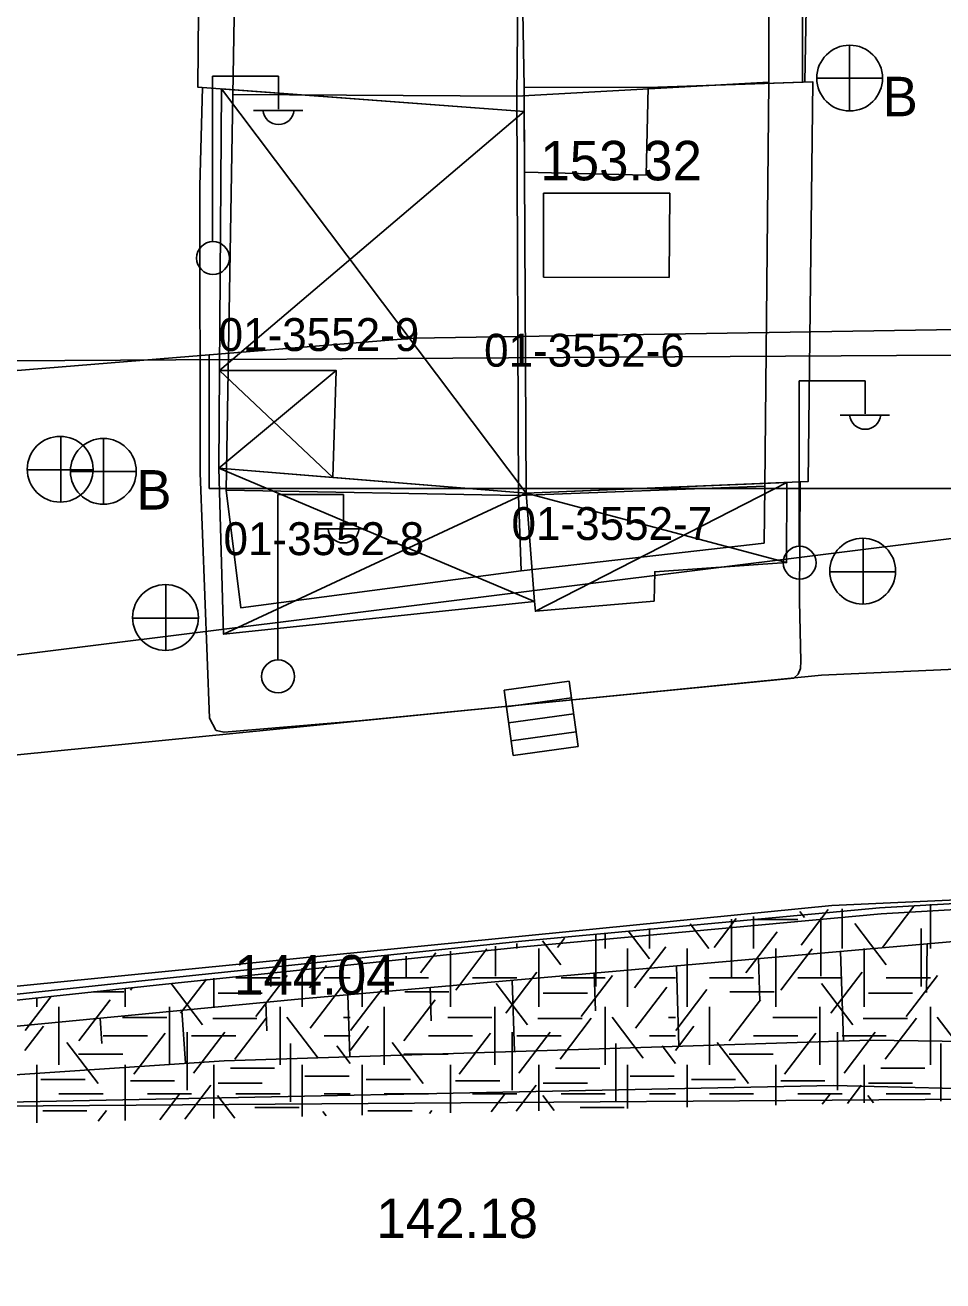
# Model space of a CAD drawing. Extents: x 419101 to 420177, y 4451541 to 4452254.
# Drawn here: x 419930.07 to 419957.95, y 4452086.99 to 4452125.15 of the extents above; entities that cross this region are included whole.
import ezdxf

# ---------------------------------------------------------------- set-up
doc = ezdxf.new("R2010")
doc.units = 0
for name, color, linetype in [('2_KADASTRO', 7, 'Continuous'), ('3_HALİHAZIR', 7, 'Continuous'), ('Level 10', 7, 'Continuous'), ('Level 28', 7, 'Continuous'), ('Level 29', 7, 'Continuous'), ('Level 41', 7, 'Continuous'), ('Level 62', 7, 'Continuous'), ('Level 9', 7, 'Continuous')]:
    doc.layers.add(name, color=color, linetype=linetype)

msp = doc.modelspace()

# ---------------------------------------------------------------- linework, layer by layer
at = {"layer": '2_KADASTRO'}
for points in [[(419945.011, 4452122.99), (419945.108, 4452132.997), (419952.67, 4452133.43), (419952.66, 4452123.413)], [(419936.385, 4452123.04), (419936.545, 4452132.445), (419945.108, 4452132.997), (419945.011, 4452122.99)], [(419945.011, 4452122.99), (419952.66, 4452123.413), (419952.543, 4452111.142), (419945.056, 4452110.857)], [(419936.182, 4452111.02), (419936.385, 4452123.04), (419945.011, 4452122.99), (419945.056, 4452110.857)], [(419945.056, 4452110.857), (419952.543, 4452111.142), (419952.521, 4452109.409), (419945.137, 4452108.571)], [(419895.245, 4452064.6), (419899.647, 4452066.075), (419914.063, 4452071.373), (419937.295, 4452081.341), (419966.485, 4452081.915), (419970.023, 4452101.452), (419969.26, 4452110.932), (419905.492, 4452102.981), (419884.819, 4452098.899), (419887.067, 4452080.026)], [(419936.182, 4452111.02), (419945.056, 4452110.857), (419945.137, 4452108.571), (419936.627, 4452107.438)]]:
    msp.add_lwpolyline(points, close=True, dxfattribs=at)
at = {"layer": '3_HALİHAZIR'}
for p, q in [((419955.118, 4452124.54), (419955.118, 4452122.54)), ((419935.768, 4452118.597), (419935.768, 4452123.597)), ((419935.768, 4452123.597), (419937.768, 4452123.597)), ((419937.768, 4452122.597), (419937.768, 4452123.597)), ((419954.118, 4452123.54), (419956.118, 4452123.54)), ((419937.008, 4452122.557), (419938.508, 4452122.557)), ((419935.956, 4452111.69), (419939.524, 4452114.65)), ((419935.979, 4452114.652), (419939.418, 4452111.407)), ((419953.589, 4452109.338), (419953.589, 4452114.338)), ((419953.589, 4452114.338), (419955.589, 4452114.338)), ((419955.589, 4452113.338), (419955.589, 4452114.338)), ((419954.829, 4452113.298), (419956.329, 4452113.298)), ((419931.151, 4452110.646), (419931.151, 4452112.646)), ((419932.448, 4452112.59), (419932.448, 4452110.59)), ((419930.131, 4452111.636), (419932.131, 4452111.636)), ((419931.448, 4452111.59), (419933.448, 4452111.59)), ((419945.547, 4452107.639), (419935.956, 4452111.69)), ((419953.206, 4452111.255), (419945.571, 4452107.341)), ((419945.296, 4452110.924), (419936.095, 4452106.646)), ((419937.744, 4452105.885), (419937.744, 4452110.885)), ((419937.744, 4452110.885), (419939.744, 4452110.885)), ((419939.744, 4452109.885), (419939.744, 4452110.885)), ((419945.296, 4452110.924), (419953.201, 4452108.816)), ((419938.984, 4452109.845), (419940.484, 4452109.845)), ((419955.529, 4452107.55), (419955.529, 4452109.55)), ((419954.509, 4452108.54), (419956.509, 4452108.54)), ((419934.349, 4452106.142), (419934.349, 4452108.142)), ((419933.329, 4452107.132), (419935.329, 4452107.132)), ((419946.6, 4452105.213), (419944.619, 4452104.939)), ((419946.6, 4452105.213), (419944.619, 4452104.939)), ((419946.874, 4452103.232), (419946.6, 4452105.213)), ((419946.874, 4452103.232), (419946.6, 4452105.213)), ((419944.619, 4452104.939), (419944.893, 4452102.958)), ((419944.619, 4452104.939), (419944.893, 4452102.958)), ((419944.688, 4452104.439), (419946.669, 4452104.713)), ((419944.756, 4452103.949), (419946.737, 4452104.222)), ((419944.831, 4452103.406), (419946.812, 4452103.68)), ((419944.893, 4452102.958), (419946.874, 4452103.232)), ((419944.893, 4452102.958), (419946.874, 4452103.232)), ((419954.844, 4452097.002), (419954.931, 4452094.282)), ((419957.472, 4452097.234), (419957.451, 4452095.759)), ((419952.35, 4452096.783), (419952.391, 4452095.493)), ((419947.361, 4452096.344), (419947.398, 4452095.193)), ((419949.856, 4452096.564), (419949.933, 4452094.122)), ((419942.373, 4452095.905), (419942.405, 4452094.894)), ((419944.867, 4452096.125), (419944.936, 4452093.963)), ((419939.878, 4452095.686), (419939.938, 4452093.803)), ((419934.835, 4452095.212), (419934.943, 4452093.603)), ((419937.384, 4452095.458), (419937.412, 4452094.591)), ((419932.346, 4452094.973), (419932.397, 4452094.205))]:
    msp.add_line(p, q, dxfattribs=at)
for points in [[(419954.145, 4452154.504), (419954.065, 4452147.956), (419953.9, 4452131.221), (419953.759, 4452123.42)], [(419935.383, 4452120.256), (419935.456, 4452123.255)], [(419935.979, 4452114.652), (419936.035, 4452123.212)], [(419945.296, 4452110.924), (419936.035, 4452123.212)], [(419935.979, 4452114.652), (419945.232, 4452122.525)], [(419953.617, 4452111.272), (419953.591, 4452107.642), (419953.631, 4452105.827), (419953.627, 4452105.602), (419953.551, 4452105.426), (419953.419, 4452105.309), (419940.212, 4452104.007), (419936.113, 4452103.664), (419935.879, 4452103.713), (419935.869, 4452103.727), (419935.675, 4452104.087), (419935.389, 4452111.546), (419935.383, 4452120.256)], [(419872.807, 4452088.615), (419884.787, 4452090.312), (419901.933, 4452092.492), (419920.003, 4452094.471), (419934.331, 4452096.004), (419945.199, 4452097.137), (419956.073, 4452098.149), (419972.291, 4452099.082), (419988.124, 4452099.52), (419998.034, 4452099.365), (420014.644, 4452098.792), (420029.801, 4452097.859), (420041.198, 4452096.916), (420056.489, 4452095.476), (420074.606, 4452093.64), (420093.088, 4452091.819), (420114.816, 4452089.516), (420134.895, 4452087.309), (420138.196, 4452086.996)], [(419972.247, 4452099.258), (419956.029, 4452098.325), (419945.155, 4452097.312), (419934.287, 4452096.18), (419919.959, 4452094.647), (419901.889, 4452092.667), (419884.743, 4452090.487), (419866.551, 4452087.91)], [(419876.583, 4452088.298), (419876.484, 4452089.01), (419898.195, 4452091.768), (419915.389, 4452093.343), (419938.462, 4452095.561), (419963.579, 4452097.771), (419977.902, 4452098.298), (419988.583, 4452098.629), (420002.852, 4452098.427), (420017.059, 4452097.968), (420032.6, 4452097.026), (420049.067, 4452095.362), (420068.803, 4452093.489), (420090.614, 4452091.194), (420111.027, 4452088.153), (420133.125, 4452083.94), (420141.392, 4452082.3)], [(420135.558, 4452071.647), (420107.421, 4452078.187), (420078.063, 4452083.68), (420048.348, 4452088.116), (420025.656, 4452090.959), (419994.642, 4452093.378), (419977.616, 4452093.999), (419955.737, 4452094.308), (419936.114, 4452093.681), (419909.921, 4452091.928), (419886.286, 4452089.425), (419876.583, 4452088.298)], [(419871.901, 4452087.295), (419899.944, 4452090.612), (419926.497, 4452092.357), (419954.629, 4452092.932), (419971.972, 4452092.507), (419994.113, 4452091.548), (420012.102, 4452090.301), (420038.431, 4452087.644), (420055.346, 4452085.5), (420080.464, 4452081.285), (420115.239, 4452073.432), (420134.059, 4452068.53)]]:
    msp.add_lwpolyline(points, dxfattribs=at)
for points in [[(419945.054, 4452132.984), (419953.695, 4452133.391), (419953.681, 4452123.417), (419948.999, 4452123.257), (419945.229, 4452123.267)], [(419945.232, 4452122.525), (419945.229, 4452123.267), (419945.054, 4452132.984), (419935.397, 4452132.381), (419935.314, 4452123.266)], [(419948.999, 4452123.257), (419953.996, 4452123.428), (419953.861, 4452111.283), (419945.296, 4452110.924), (419945.24, 4452120.677), (419945.229, 4452123.267)], [(419935.979, 4452114.652), (419936.035, 4452123.212), (419945.232, 4452122.525), (419945.24, 4452120.677), (419945.296, 4452110.924), (419939.418, 4452111.407), (419939.524, 4452114.65)], [(419945.24, 4452120.677), (419945.229, 4452123.267), (419948.999, 4452123.257), (419948.941, 4452120.592)], [(419945.818, 4452120.042), (419949.654, 4452120.04), (419949.634, 4452117.484), (419945.822, 4452117.495)], [(419935.956, 4452111.69), (419935.979, 4452114.652), (419939.524, 4452114.65), (419939.418, 4452111.407)], [(419945.296, 4452110.924), (419945.547, 4452107.639), (419936.095, 4452106.646), (419935.956, 4452111.69)], [(419945.547, 4452107.639), (419945.296, 4452110.924), (419953.206, 4452111.255), (419953.201, 4452108.816), (419949.196, 4452108.537), (419949.177, 4452107.647), (419945.571, 4452107.341)]]:
    msp.add_lwpolyline(points, close=True, dxfattribs=at)
for centre, radius in [((419955.118, 4452123.54), 1), ((419935.778, 4452118.072), 0.5), ((419931.136, 4452111.654), 1), ((419932.448, 4452111.59), 1), ((419953.6, 4452108.814), 0.5), ((419955.514, 4452108.558), 1), ((419934.334, 4452107.15), 1), ((419937.754, 4452105.36), 0.5)]:
    msp.add_circle(centre, radius, dxfattribs=at)
for centre in [(419937.768, 4452122.6), (419955.59, 4452113.342), (419939.744, 4452109.888)]:
    msp.add_arc(centre, 0.474, 184.8384, 355.1464, dxfattribs=at)
at = {"layer": 'Level 10'}
msp.add_lwpolyline([(419861.204, 4452060.247), (419854.491, 4452098.651), (419924.708, 4452108.842), (419924.53, 4452114.92), (419978.438, 4452115.238), (419989.122, 4452185.228), (420001.725, 4452181.071)], dxfattribs=at)
at = {"layer": 'Level 28'}
msp.add_line((419935.658, 4452111.064), (419935.658, 4452115.127), dxfattribs=at)
at = {"layer": 'Level 29'}
msp.add_line((419981.622, 4452111.064), (419935.658, 4452111.064), dxfattribs=at)
at = {"layer": 'Level 41'}
for p, q in [((419953.749, 4452098.035), (419953.608, 4452098.22)), ((419953.642, 4452097.193), (419954.464, 4452098.274)), ((419954.886, 4452098.296), (419954.886, 4452097.089)), ((419956.119, 4452097.124), (419957.068, 4452098.374)), ((419957.572, 4452098.434), (419957.572, 4452097.089)), ((419950.845, 4452097.089), (419950.275, 4452097.84)), ((419951.005, 4452097.124), (419951.669, 4452097.999)), ((419951.525, 4452097.982), (419951.525, 4452096.218)), ((419952.2, 4452098.059), (419952.2, 4452097.089)), ((419952.2, 4452097.973), (419953.543, 4452097.973)), ((419954.242, 4452098.02), (419954.242, 4452096.253)), ((419956.226, 4452096.598), (419955.277, 4452097.847)), ((419946.24, 4452097.124), (419946.452, 4452097.404)), ((419947.411, 4452097.513), (419947.411, 4452095.932)), ((419947.693, 4452097.545), (419947.693, 4452097.089)), ((419949.037, 4452096.773), (419948.39, 4452097.625)), ((419949.036, 4452097.698), (419949.036, 4452097.089)), ((419949.036, 4452097.698), (419949.036, 4452097.089)), ((419951.965, 4452096.352), (419952.914, 4452097.602)), ((419957.29, 4452097.699), (419957.29, 4452095.932)), ((419942.993, 4452097.009), (419942.993, 4452095.322)), ((419943.152, 4452095.827), (419944.101, 4452097.077)), ((419944.363, 4452097.165), (419944.363, 4452096.253)), ((419945.007, 4452097.239), (419945.007, 4452097.089)), ((419945.679, 4452097.089), (419945.679, 4452095.322)), ((419946.347, 4452096.598), (419945.792, 4452097.328)), ((419948.365, 4452097.089), (419948.365, 4452095.322)), ((419948.365, 4452097.089), (419948.365, 4452095.322)), ((419948.585, 4452095.896), (419949.534, 4452097.146)), ((419950.186, 4452095.322), (419950.186, 4452097.089)), ((419952.872, 4452097.089), (419952.872, 4452095.322)), ((419953.031, 4452095.827), (419953.98, 4452097.077)), ((419955.558, 4452097.089), (419955.558, 4452095.322)), ((419940.307, 4452095.322), (419940.307, 4452096.702)), ((419941.646, 4452096.855), (419941.646, 4452096.218)), ((419942.086, 4452096.352), (419942.546, 4452096.958)), ((419937.081, 4452095.021), (419938.03, 4452096.271)), ((419937.532, 4452096.386), (419937.532, 4452095.932)), ((419938.486, 4452096.495), (419938.486, 4452095.322)), ((419938.486, 4452096.495), (419938.486, 4452095.322)), ((419938.706, 4452095.896), (419939.224, 4452096.579)), ((419944.669, 4452095.126), (419945.62, 4452096.375)), ((419946.96, 4452095.021), (419947.909, 4452096.271)), ((419954.548, 4452095.126), (419955.499, 4452096.375)), ((419956.839, 4452095.021), (419957.788, 4452096.271)), ((419933.114, 4452095.882), (419933.114, 4452095.322)), ((419933.273, 4452095.827), (419933.333, 4452095.907)), ((419935.456, 4452094.776), (419934.506, 4452096.025)), ((419934.79, 4452095.126), (419935.58, 4452096.163)), ((419935.8, 4452096.188), (419935.8, 4452095.322)), ((419936.471, 4452096.205), (419937.814, 4452096.205)), ((419938.732, 4452094.67), (419939.682, 4452095.919)), ((419939.157, 4452096.205), (419939.945, 4452096.205)), ((419939.955, 4452094.601), (419940.904, 4452095.85)), ((419940.978, 4452096.205), (419942.321, 4452096.205)), ((419943.664, 4452096.205), (419945.007, 4452096.205)), ((419945.335, 4452094.776), (419944.385, 4452096.025)), ((419946.35, 4452096.205), (419947.693, 4452096.205)), ((419948.611, 4452094.67), (419949.561, 4452095.919)), ((419949.036, 4452096.205), (419949.824, 4452096.205)), ((419949.834, 4452094.601), (419950.783, 4452095.85)), ((419950.857, 4452096.205), (419952.2, 4452096.205)), ((419953.543, 4452096.205), (419954.886, 4452096.205)), ((419955.214, 4452094.776), (419954.264, 4452096.025)), ((419956.229, 4452096.205), (419957.572, 4452096.205)), ((419930.076, 4452094.601), (419930.853, 4452095.624)), ((419930.428, 4452095.322), (419930.428, 4452095.575)), ((419931.701, 4452094.284), (419932.65, 4452095.534)), ((419932.145, 4452095.771), (419933.066, 4452095.771)), ((419935.931, 4452095.735), (419937.274, 4452095.735)), ((419941.58, 4452094.284), (419942.529, 4452095.534)), ((419941.602, 4452095.771), (419942.945, 4452095.771)), ((419945.81, 4452095.735), (419947.153, 4452095.735)), ((419951.459, 4452094.284), (419952.408, 4452095.534)), ((419951.481, 4452095.771), (419952.824, 4452095.771)), ((419955.689, 4452095.735), (419957.032, 4452095.735)), ((419931.099, 4452095.322), (419931.099, 4452093.555)), ((419934.457, 4452095.322), (419934.457, 4452093.555)), ((419937.814, 4452095.322), (419937.814, 4452093.555)), ((419940.978, 4452095.322), (419940.978, 4452093.555)), ((419944.336, 4452095.322), (419944.336, 4452093.555)), ((419947.693, 4452095.322), (419947.693, 4452093.555)), ((419950.857, 4452095.322), (419950.857, 4452093.555)), ((419954.215, 4452095.322), (419954.215, 4452093.555)), ((419957.572, 4452095.322), (419957.572, 4452093.555)), ((419930.066, 4452093.992), (419930.625, 4452094.728)), ((419933.029, 4452094.998), (419934.372, 4452094.998)), ((419935.771, 4452094.965), (419937.114, 4452094.965)), ((419936.441, 4452093.724), (419937.391, 4452094.974)), ((419938.971, 4452093.758), (419938.022, 4452095.007)), ((419939.741, 4452094.998), (419939.945, 4452094.998)), ((419939.945, 4452093.992), (419940.504, 4452094.728)), ((419942.908, 4452094.998), (419944.251, 4452094.998)), ((419945.65, 4452094.965), (419946.993, 4452094.965)), ((419946.32, 4452093.724), (419947.27, 4452094.974)), ((419948.85, 4452093.758), (419947.901, 4452095.007)), ((419949.62, 4452094.998), (419949.824, 4452094.998)), ((419949.824, 4452093.992), (419950.383, 4452094.728)), ((419952.787, 4452094.998), (419954.13, 4452094.998)), ((419955.529, 4452094.965), (419956.872, 4452094.965)), ((419956.199, 4452093.724), (419957.149, 4452094.974)), ((419958.729, 4452093.758), (419957.78, 4452095.007)), ((419932.442, 4452094.438), (419933.785, 4452094.438)), ((419933.378, 4452093.268), (419934.328, 4452094.518)), ((419934.989, 4452094.55), (419934.989, 4452092.782)), ((419935.128, 4452094.438), (419936.471, 4452094.438)), ((419935.189, 4452093.304), (419936.138, 4452094.553)), ((419939.157, 4452094.438), (419939.945, 4452094.438)), ((419942.321, 4452094.438), (419943.664, 4452094.438)), ((419943.257, 4452093.268), (419944.207, 4452094.518)), ((419944.868, 4452094.55), (419944.868, 4452092.782)), ((419945.007, 4452094.438), (419946.35, 4452094.438)), ((419945.068, 4452093.304), (419946.017, 4452094.553)), ((419949.036, 4452094.438), (419949.824, 4452094.438)), ((419952.2, 4452094.438), (419953.543, 4452094.438)), ((419953.136, 4452093.268), (419954.086, 4452094.518)), ((419954.747, 4452094.55), (419954.747, 4452092.782)), ((419954.886, 4452094.438), (419956.229, 4452094.438)), ((419954.947, 4452093.304), (419955.896, 4452094.553)), ((419932.286, 4452092.987), (419931.337, 4452094.237)), ((419938.132, 4452094.2), (419938.132, 4452092.432)), ((419939.945, 4452093.598), (419939.539, 4452094.132)), ((419942.165, 4452092.987), (419941.216, 4452094.237)), ((419948.011, 4452094.2), (419948.011, 4452092.432)), ((419949.824, 4452093.598), (419949.418, 4452094.132)), ((419952.044, 4452092.987), (419951.095, 4452094.237)), ((419957.89, 4452094.2), (419957.89, 4452092.453)), ((419931.696, 4452093.878), (419933.039, 4452093.878)), ((419941.575, 4452093.878), (419942.918, 4452093.878)), ((419951.454, 4452093.878), (419952.797, 4452093.878)), ((419930.428, 4452091.796), (419930.428, 4452093.555)), ((419933.114, 4452091.86), (419933.114, 4452093.555)), ((419935.8, 4452091.924), (419935.8, 4452093.555)), ((419936.305, 4452093.457), (419937.648, 4452093.457)), ((419938.486, 4452091.988), (419938.486, 4452093.555)), ((419938.568, 4452093.212), (419939.911, 4452093.212)), ((419940.307, 4452092.032), (419940.307, 4452093.555)), ((419942.993, 4452092.096), (419942.993, 4452093.555)), ((419945.679, 4452092.16), (419945.679, 4452093.555)), ((419946.184, 4452093.457), (419947.527, 4452093.457)), ((419948.365, 4452092.225), (419948.365, 4452093.555)), ((419948.447, 4452093.212), (419949.79, 4452093.212)), ((419950.186, 4452092.268), (419950.186, 4452093.555)), ((419952.872, 4452092.333), (419952.872, 4452093.555)), ((419955.558, 4452092.397), (419955.558, 4452093.555)), ((419956.063, 4452093.457), (419957.406, 4452093.457)), ((419930.551, 4452093.106), (419931.894, 4452093.106)), ((419933.268, 4452093.072), (419934.611, 4452093.072)), ((419934.926, 4452091.903), (419935.713, 4452092.94)), ((419935.931, 4452093.001), (419937.274, 4452093.001)), ((419940.43, 4452093.106), (419941.773, 4452093.106)), ((419943.147, 4452093.072), (419944.49, 4452093.072)), ((419944.988, 4452092.144), (419945.592, 4452092.94)), ((419945.81, 4452093.001), (419947.153, 4452093.001)), ((419950.309, 4452093.106), (419951.652, 4452093.106)), ((419953.026, 4452093.072), (419954.369, 4452093.072)), ((419955.049, 4452092.385), (419955.471, 4452092.94)), ((419955.689, 4452093.001), (419957.032, 4452093.001)), ((419931.099, 4452092.671), (419932.442, 4452092.671)), ((419933.785, 4452092.671), (419935.128, 4452092.671)), ((419934.164, 4452091.885), (419934.753, 4452092.66)), ((419936.438, 4452091.939), (419935.917, 4452092.625)), ((419936.471, 4452092.671), (419937.814, 4452092.671)), ((419939.157, 4452092.671), (419939.945, 4452092.671)), ((419940.978, 4452092.671), (419942.321, 4452092.671)), ((419943.664, 4452092.671), (419945.007, 4452092.671)), ((419944.226, 4452092.126), (419944.632, 4452092.66)), ((419946.141, 4452092.172), (419945.796, 4452092.625)), ((419946.35, 4452092.671), (419947.693, 4452092.671)), ((419949.036, 4452092.671), (419949.824, 4452092.671)), ((419950.857, 4452092.671), (419952.2, 4452092.671)), ((419953.543, 4452092.671), (419954.886, 4452092.671)), ((419954.288, 4452092.366), (419954.511, 4452092.66)), ((419955.843, 4452092.404), (419955.675, 4452092.625)), ((419956.229, 4452092.671), (419957.572, 4452092.671)), ((419930.605, 4452092.16), (419931.947, 4452092.16)), ((419932.292, 4452091.84), (419932.542, 4452092.169)), ((419937.05, 4452092.264), (419938.393, 4452092.264)), ((419939.211, 4452092.006), (419939.114, 4452092.134)), ((419940.484, 4452092.16), (419941.826, 4452092.16)), ((419942.354, 4452092.081), (419942.421, 4452092.169)), ((419946.929, 4452092.264), (419948.272, 4452092.264))]:
    msp.add_line(p, q, dxfattribs=at)
at = {"layer": 'Level 62'}
for p, q in [((419991.051, 4452100.038), (419954.572, 4452098.402)), ((419954.572, 4452098.402), (419927.024, 4452095.667)), ((419978.175, 4452092.662), (419925.806, 4452092.271))]:
    msp.add_line(p, q, dxfattribs=at)
msp.add_lwpolyline([(419778.559, 4452073.442), (419871.018, 4452094.011), (419927.586, 4452102.757), (419954.258, 4452105.395), (419990.737, 4452107.031), (420025.741, 4452105.666), (420096.573, 4452098.597), (420139.444, 4452096.916)], dxfattribs=at)
at = {"layer": 'Level 9'}
msp.add_lwpolyline([(419755.233, 4452085.894), (419757.951, 4452086.548), (419824.936, 4452099.877), (419869.345, 4452107.579), (419921.383, 4452113.966), (419941.866, 4452115.632), (419976.189, 4452116.187), (419987.467, 4452176.363), (419995.601, 4452236.411)], dxfattribs=at)

# ---------------------------------------------------------------- texts
at = {"layer": '2_KADASTRO'}
for s, p in [('01-3552-9', (419935.948, 4452115.246)), ('01-3552-6', (419944.013, 4452114.77)), ('01-3552-7', (419944.846, 4452109.503)), ('01-3552-8', (419936.097, 4452109.044))]:
    msp.add_text(s, height=1, dxfattribs=at).set_placement(p)
at = {"layer": '3_HALİHAZIR'}
for s, p in [('B', (419956.118, 4452122.379)), ('153.32', (419945.723, 4452120.432)), ('B', (419933.448, 4452110.428))]:
    msp.add_text(s, height=1.2, dxfattribs=at).set_placement(p)
for s, p in [('144.04 ', (419936.419, 4452095.692)), ('142.18 ', (419940.741, 4452088.294))]:
    msp.add_text(s, height=1.2, rotation=359.9979, dxfattribs=at).set_placement(p)

doc.saveas('drawing.dxf')
